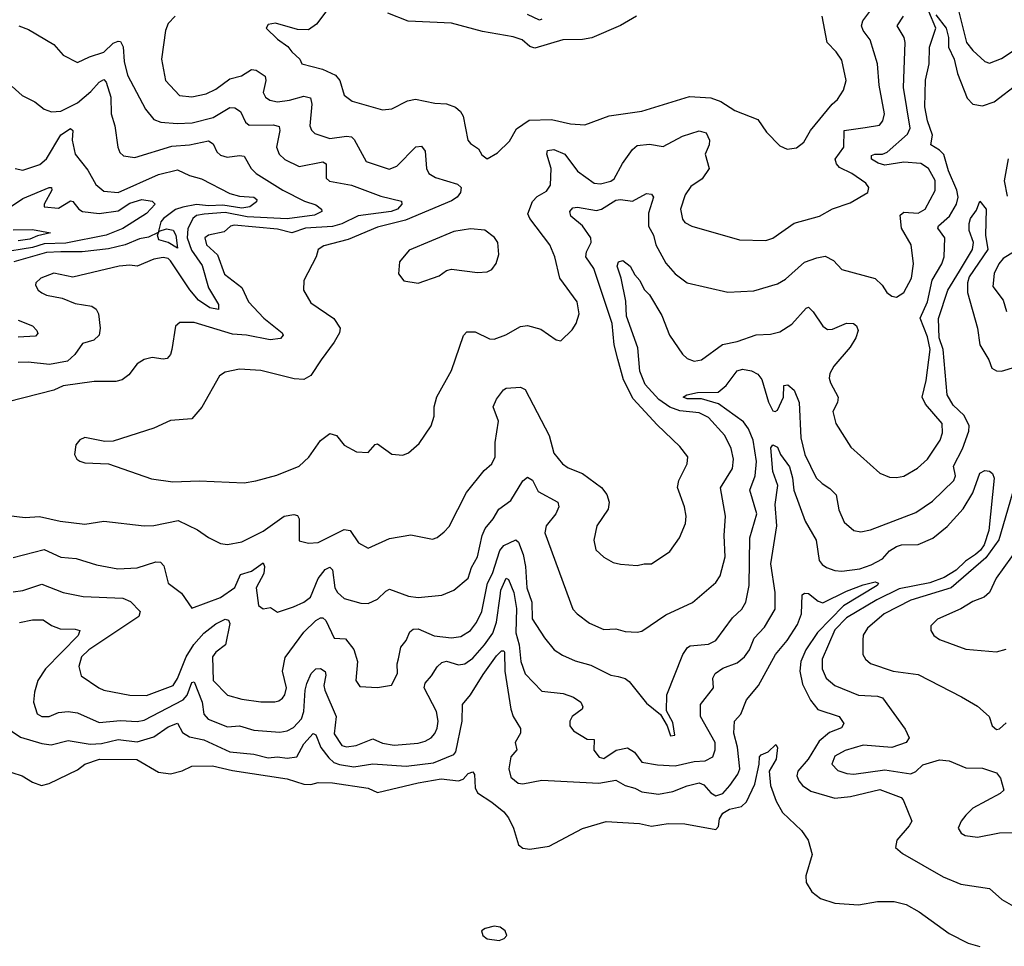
# Model space of a CAD drawing. Extents: x 1443846 to 1577407, y 839182 to 927291.
# Tile 377 of 535: x 1544782 to 1548917, y 868600 to 872490. Entities that reach past the tile are written whole.
import ezdxf

# ---------------------------------------------------------------- set-up
doc = ezdxf.new("R2010")
doc.units = 0

msp = doc.modelspace()

# ---------------------------------------------------------------- linework, layer by layer
at = {"layer": '0CON20XD'}
for points in [[(1546085, 872545.7), (1546028.3, 872471.7), (1545995, 872447.5), (1545948.5, 872448.5), (1545856.1, 872476.1), (1545825, 872470), (1545817.5, 872455), (1545865, 872408.8), (1545908.3, 872378.3), (1545924.2, 872355), (1545958, 872325), (1545967.5, 872305), (1546053, 872283), (1546108, 872258), (1546126.2, 872235), (1546145, 872173.3), (1546178.3, 872148.3), (1546305, 872111.9), (1546345, 872115.6), (1546410.8, 872149.2), (1546443.9, 872156.1), (1546525, 872139.3), (1546575, 872136.8), (1546612.8, 872122.8), (1546633.8, 872105), (1546643.8, 872085), (1546664.5, 871984.5), (1546675, 871970), (1546708.7, 871948.7), (1546722.6, 871922.6), (1546745, 871906), (1546788.5, 871931.5), (1546839.5, 871980.5), (1546868, 872032), (1546921.8, 872068.2), (1547015, 872070.8), (1547095, 872053.1), (1547155, 872048.2), (1547256.9, 872086.9), (1547395, 872105.5), (1547595, 872167.8), (1547685, 872161.6), (1547726.6, 872146.6), (1547785, 872108.5), (1547881.5, 872071.5), (1547918, 872018), (1547975, 871961.2), (1548005, 871946.2), (1548045, 871952), (1548075, 871976), (1548102.5, 872025), (1548194.2, 872135.8), (1548216.9, 872155), (1548241.9, 872195), (1548252.5, 872235), (1548235, 872320), (1548211.5, 872355), (1548173.2, 872395), (1548152.5, 872505)], [(1548720.8, 872545), (1548757.8, 872395), (1548785, 872360.4), (1548835, 872314.2), (1548855, 872308), (1548905, 872327.9), (1549045, 872420.3)], [(1544735, 870408.1), (1544805, 870400.5), (1544865.6, 870404.4), (1544952.5, 870385), (1545055, 870372.7), (1545134.7, 870384.7), (1545305, 870365.4), (1545345, 870366.9), (1545447.8, 870387.7), (1545528.3, 870348.3), (1545575, 870315.6), (1545625, 870291.4), (1545655, 870286.9), (1545715, 870297.3), (1545805, 870342.9), (1545893.3, 870405), (1545933.3, 870413.3), (1545948, 870408), (1545955.3, 870395), (1545955, 870302), (1545995, 870291.9), (1546035, 870295.6), (1546145, 870349.7), (1546170, 870345), (1546205, 870293.1), (1546245, 870271.5), (1546335, 870311.5), (1546425, 870326.9), (1546515, 870309.2), (1546535, 870316), (1546565, 870340), (1546585, 870362), (1546658.2, 870505), (1546732.2, 870597.8), (1546765, 870626), (1546778.9, 870655), (1546778.8, 870715), (1546793.3, 870805), (1546771.1, 870865), (1546785, 870897.5), (1546813.6, 870936.4), (1546825, 870942.9), (1546885, 870946.7), (1546905, 870937.5), (1547005.4, 870745), (1547025, 870670), (1547061.9, 870625), (1547085, 870608.9), (1547145.7, 870585), (1547226, 870526), (1547247.3, 870497.3), (1547257.5, 870465), (1547253.3, 870435), (1547205.7, 870365), (1547192.9, 870305), (1547201.9, 870265), (1547235, 870232.9), (1547275, 870211.4), (1547305, 870204.2), (1547375, 870198), (1547405, 870206), (1547435, 870205.8), (1547512.6, 870257.4), (1547552.9, 870315), (1547578.1, 870375), (1547580.6, 870405), (1547574.4, 870445), (1547544.5, 870525.5), (1547550, 870555), (1547585.7, 870625), (1547587.5, 870655), (1547555, 870697.5), (1547459.2, 870789.2), (1547358.7, 870898.7), (1547317.9, 870977.9), (1547294, 871065), (1547278.4, 871125), (1547270, 871215), (1547192.8, 871445), (1547159.6, 871495), (1547162.5, 871515), (1547181.3, 871555), (1547180.3, 871575), (1547145, 871624.6), (1547096.9, 871665), (1547092.2, 871685), (1547105, 871700), (1547125, 871702.5), (1547205, 871688.6), (1547225.2, 871694.8), (1547285, 871732.7), (1547305.3, 871735.3), (1547355, 871727.8), (1547415, 871760), (1547435, 871758), (1547444, 871745), (1547422.5, 871677.5), (1547423.4, 871623.4), (1547443.8, 871585), (1547453.6, 871545), (1547495, 871467.5), (1547535, 871422.9), (1547585, 871385.7), (1547755.7, 871345.7), (1547865, 871351.8), (1547965, 871381.2), (1547998.8, 871401.2), (1548078.3, 871471.7), (1548129.1, 871490.9), (1548165, 871496.9), (1548199.3, 871479.3), (1548235, 871441.1), (1548375, 871402.9), (1548404.3, 871375), (1548424.3, 871345), (1548445, 871329.4), (1548465, 871325.8), (1548494.6, 871345.4), (1548526.7, 871405), (1548535.3, 871465.3), (1548525.4, 871545), (1548485.3, 871615), (1548480, 871670), (1548495, 871681.5), (1548555, 871677.8), (1548585.2, 871694.8), (1548626.3, 871773.6), (1548627.2, 871815), (1548598.7, 871865), (1548566.2, 871886.2), (1548495, 871892.4), (1548415, 871879), (1548387.2, 871887.2), (1548358.9, 871905), (1548360, 871920), (1548374, 871926), (1548405, 871925.3), (1548425, 871933.7), (1548510.1, 872009.9), (1548521.8, 872035), (1548494.4, 872205.6), (1548500.7, 872395), (1548495.9, 872415), (1548467.7, 872465), (1548494.1, 872505)], [(1545434.4, 872505.6), (1545405.7, 872474.3), (1545394.3, 872445), (1545377.1, 872325), (1545394.6, 872235), (1545452.6, 872172.6), (1545505, 872166.2), (1545565, 872179.2), (1545605, 872198.7), (1545665, 872242.6), (1545713.3, 872255), (1545755, 872281.1), (1545775, 872278.2), (1545812.8, 872252.8), (1545816, 872235), (1545803.9, 872185), (1545814.5, 872165), (1545832.3, 872152.3), (1545865.3, 872145.3), (1545915, 872152), (1545975, 872169.7), (1546002.7, 872162.7), (1546008.6, 872135), (1546000.8, 872045), (1546006.9, 872026.9), (1546021.9, 872011.9), (1546085, 871992.1), (1546155, 872000.8), (1546175, 871997.8), (1546187.3, 871987.3), (1546237.5, 871895), (1546333, 871863), (1546365.2, 871874.8), (1546445, 871956.7), (1546469.3, 871959.3), (1546485, 871938), (1546490.3, 871865), (1546499.6, 871845), (1546528.2, 871828.2), (1546620.3, 871800.3), (1546636.5, 871785), (1546633.8, 871765), (1546618.8, 871745), (1546595, 871729.2), (1546401.9, 871648.1), (1546285, 871618.9), (1546162, 871568), (1546058.8, 871541.2), (1546035.7, 871525), (1546026.9, 871495), (1545975.7, 871395), (1545974.3, 871355), (1546005, 871300.8), (1546100.6, 871235), (1546128.2, 871195), (1546124.5, 871175), (1546103.1, 871136.9), (1546048.2, 871061.8), (1546005, 870996.7), (1545975, 870978.8), (1545935, 870982), (1545795, 871017.3), (1545705, 871022.3), (1545645, 871010.6), (1545621.4, 870995), (1545546.2, 870863.8), (1545505, 870814.3), (1545415, 870808), (1545345, 870775.7), (1545175, 870720), (1545139.3, 870719.3), (1545055, 870736.2), (1545035, 870726.7), (1545017.5, 870705), (1545012.5, 870665), (1545022.5, 870645), (1545035, 870636.7), (1545055, 870630), (1545155, 870626), (1545335, 870561.9), (1545425, 870550), (1545535, 870554.4), (1545725, 870545.7), (1545774, 870554), (1545862.1, 870577.9), (1545955, 870615.8), (1545996.4, 870653.6), (1546045, 870723.8), (1546085, 870753.3), (1546112.5, 870745), (1546144.3, 870704.3), (1546195.9, 870675.9), (1546245, 870672.5), (1546275, 870706.2), (1546285, 870708.8), (1546345, 870666.2), (1546391.7, 870661.7), (1546415, 870671.2), (1546459.1, 870710.9), (1546510, 870785), (1546522, 870825), (1546522.5, 870865), (1546533.4, 870906.6), (1546595, 871016.7), (1546646.2, 871163.8), (1546660, 871180), (1546695, 871180), (1546755, 871150), (1546775, 871148.6), (1546823.6, 871166.4), (1546885, 871201.4), (1546915, 871206.7), (1546970.6, 871190.6), (1547035, 871146.7), (1547055, 871142.5), (1547102.6, 871187.4), (1547119.4, 871215), (1547131.8, 871255), (1547123.6, 871305), (1547050.5, 871405), (1547028.9, 871495), (1547007.8, 871545), (1546924, 871655), (1546916.6, 871675), (1546935, 871727.3), (1546955, 871747.3), (1546995, 871769.6), (1547011.2, 871795), (1547014.2, 871865), (1546996.4, 871925), (1546999.3, 871940.7), (1547025, 871944.6), (1547071.8, 871925), (1547125, 871853.6), (1547195, 871803.8), (1547221.5, 871801.5), (1547265, 871811.9), (1547278.6, 871821.4), (1547313.9, 871886.1), (1547355, 871945.5), (1547375, 871961.8), (1547427.3, 871967.3), (1547485, 871958.4), (1547565, 872001.6), (1547635, 872023.9), (1547664.5, 872015), (1547679.4, 871985), (1547678.1, 871965), (1547661.1, 871925), (1547678.1, 871865), (1547648.5, 871821.5), (1547600.5, 871789.5), (1547576.7, 871755), (1547556.7, 871695), (1547565, 871652), (1547575, 871638.6), (1547605, 871623.1), (1547805.5, 871565.5), (1547915, 871562.9), (1547945, 871573.3), (1548035, 871635.4), (1548141.2, 871665), (1548195, 871695.6), (1548269.1, 871720.9), (1548343.8, 871765), (1548347.5, 871785), (1548335, 871804), (1548276.9, 871845), (1548225, 871870.3), (1548212.5, 871885), (1548206.7, 871905), (1548243.2, 871955), (1548244.4, 872025.6), (1548332.7, 872037.3), (1548392.4, 872047.6), (1548406.9, 872065), (1548414, 872095), (1548391.2, 872215), (1548384.7, 872305), (1548353.1, 872405), (1548324.8, 872444.8), (1548317.8, 872465), (1548323.4, 872485), (1548351.8, 872525)], [(1547372.9, 872505), (1547305, 872466.2), (1547185, 872413.8), (1547145, 872406.5), (1547062.5, 872405), (1546945, 872370), (1546925, 872377.6), (1546892.9, 872405), (1546855, 872418.7), (1546725, 872440), (1546595, 872475.4), (1546414, 872484), (1546327.6, 872517.6)], [(1546975, 872491.8), (1546965, 872487.7), (1546915, 872512.7)], [(1547033.5, 870415), (1546992.7, 870365), (1546987.7, 870335), (1547105.6, 870015), (1547122.9, 869995), (1547175, 869956.7), (1547235, 869930), (1547285, 869932.2), (1547325, 869921.1), (1547375, 869918.1), (1547395, 869923.1), (1547495, 869991.5), (1547607.1, 870042.9), (1547705, 870126.9), (1547723.9, 870155), (1547744.7, 870235), (1547740, 870325), (1547746.7, 870405), (1547724.7, 870525), (1547775, 870606.2), (1547779.7, 870645), (1547770.5, 870689.5), (1547743.1, 870745), (1547675, 870819.7), (1547635, 870840), (1547555, 870847.3), (1547512.9, 870862.9), (1547466.2, 870896.2), (1547408.8, 870958.8), (1547386.5, 871015), (1547377.8, 871112.2), (1547329.7, 871245), (1547327.7, 871307.7), (1547308.2, 871405), (1547291.2, 871455), (1547296.5, 871473.5), (1547315, 871479.6), (1547346.4, 871455), (1547365, 871418.6), (1547386.1, 871395), (1547405, 871356.9), (1547426.7, 871335), (1547478.9, 871248.9), (1547511.1, 871165), (1547565, 871086), (1547585, 871067.1), (1547615, 871056.9), (1547645, 871061.9), (1547733.1, 871126.9), (1547795, 871139.6), (1547875, 871166.7), (1547935, 871169.4), (1547975, 871180), (1548025, 871212.5), (1548085, 871278.6), (1548095, 871282.9), (1548115, 871264.3), (1548155, 871203.3), (1548175, 871190), (1548195, 871191.5), (1548255, 871216.5), (1548284.4, 871214.4), (1548296.2, 871205), (1548302.9, 871185), (1548293.8, 871155), (1548270, 871115), (1548201.1, 871035), (1548184.6, 871005), (1548181.8, 870985), (1548186.5, 870965), (1548219.5, 870905), (1548216.9, 870883.1), (1548196.9, 870845), (1548209.4, 870795), (1548272.9, 870695), (1548395, 870586.9), (1548435, 870568.9), (1548465, 870567.5), (1548495, 870573.5), (1548552.7, 870607.3), (1548595, 870645.6), (1548648.2, 870725), (1548657.5, 870755), (1548656.2, 870795), (1548585.8, 870875.8), (1548571.7, 870905), (1548588.4, 870975), (1548605.2, 871105), (1548595, 871158.9), (1548563.3, 871236.7), (1548595.2, 871305), (1548614, 871396), (1548655.3, 871465), (1548665.2, 871494.8), (1548667.1, 871575), (1548637.5, 871615), (1548641.1, 871625), (1548686.5, 871665), (1548716.1, 871715), (1548723, 871745), (1548717.4, 871775), (1548683.2, 871855), (1548663.8, 871923.8), (1548645, 871942.7), (1548608.2, 871965), (1548615.2, 872005), (1548594.9, 872064.9), (1548583.5, 872125), (1548585.9, 872235.9), (1548601.4, 872305), (1548602.5, 872375), (1548630, 872455), (1548600, 872525)], [(1548630.2, 872510.2), (1548672.9, 872455), (1548683.3, 872415), (1548683.3, 872375), (1548706, 872325), (1548720.9, 872265), (1548761.3, 872161.3), (1548785.6, 872135), (1548825, 872127.9), (1548875.2, 872144.8), (1548976.3, 872223.7)], [(1544778.8, 872465), (1544819.5, 872449.5), (1544925, 872386.7), (1544965, 872341.4), (1545025, 872310.6), (1545075.3, 872334.7), (1545135, 872353.4), (1545175, 872391.9), (1545195, 872400.7), (1545205, 872398.8), (1545216.9, 872376.9), (1545221.3, 872315), (1545235, 872257.5), (1545310.4, 872115), (1545345, 872070.5), (1545375, 872060.4), (1545443.8, 872053.8), (1545506.9, 872056.9), (1545595, 872079.1), (1545665, 872121.8), (1545685, 872120.8), (1545708.8, 872105), (1545730.6, 872060.6), (1545745, 872047.9), (1545848.5, 872048.5), (1545871.5, 872041.5), (1545874.5, 872024.5), (1545860.4, 871955), (1545871.2, 871925), (1545895, 871903.1), (1545955, 871874.2), (1546055, 871892.9), (1546069.5, 871885), (1546068.7, 871855), (1546069.6, 871825), (1546082.8, 871812.8), (1546175, 871796.1), (1546298.7, 871748.7), (1546385, 871728), (1546387.5, 871715), (1546368.1, 871695), (1546342, 871685), (1546203.4, 871666.6), (1546135, 871633.8), (1546095, 871621.6), (1545982, 871615), (1545925, 871595.9), (1545865, 871611), (1545682.5, 871627.5), (1545667.1, 871622.9), (1545640.8, 871599.1), (1545575, 871586), (1545560, 871575), (1545566.6, 871545), (1545612.5, 871502.5), (1545642.1, 871422.1), (1545715.3, 871365.2), (1545742.3, 871305), (1545807.4, 871237.4), (1545884.3, 871175), (1545888, 871165), (1545877.7, 871152.3), (1545833.3, 871146.7), (1545735, 871165.2), (1545675, 871169.2), (1545515, 871219.5), (1545455, 871218.8), (1545435.9, 871204.1), (1545421.4, 871105), (1545415.5, 871084.5), (1545401.9, 871068.1), (1545385, 871064.4), (1545338.7, 871071.3), (1545305, 871063.1), (1545275, 871045.6), (1545240.8, 870999.2), (1545211.9, 870978.1), (1545185, 870971.5), (1545095, 870970.9), (1544965, 870952.9), (1544924.6, 870935.4), (1544734, 870886)], [(1544750.2, 872210.2), (1544792.1, 872172.1), (1544845, 872145.7), (1544885, 872114.3), (1544915, 872103.6), (1544955, 872106.2), (1545025, 872141.4), (1545081.2, 872188.8), (1545115, 872228.5), (1545135, 872239.2), (1545145, 872228), (1545165.3, 872165), (1545165.7, 872094.3), (1545181.2, 872045), (1545193.5, 871955), (1545202.9, 871932.9), (1545218.3, 871918.3), (1545265, 871911.2), (1545421.2, 871958.8), (1545494.8, 871965.2), (1545575, 871981.5), (1545595, 871968.6), (1545610.5, 871935), (1545625, 871920.9), (1545653.5, 871913.5), (1545705, 871920.7), (1545725, 871917.5), (1545753.6, 871865), (1545774.5, 871845), (1545886.5, 871775), (1545978.2, 871728.2), (1546025, 871712.7), (1546050, 871695), (1546050.8, 871685), (1546020.7, 871669.3), (1545905, 871653.7), (1545737.3, 871662.7), (1545645, 871680.4), (1545556.8, 871673.2), (1545525, 871667.7), (1545508.5, 871655), (1545487.6, 871612.4), (1545485.2, 871575), (1545503, 871523), (1545547.9, 871457.9), (1545574.8, 871365), (1545617.4, 871295), (1545616.3, 871273.7), (1545579.8, 871279.8), (1545532.9, 871312.9), (1545496.3, 871356.3), (1545415, 871478.2), (1545405, 871488.1), (1545385, 871491.9), (1545345, 871485.3), (1545275, 871454.7), (1545245, 871460), (1545200, 871455), (1545005, 871409.1), (1544925, 871426.2), (1544870.8, 871405), (1544850, 871385), (1544848, 871375), (1544859.2, 871355), (1544875, 871343.1), (1544895, 871333.5), (1544960.3, 871320.3), (1545015, 871298.5), (1545085, 871287.9), (1545103.1, 871275), (1545112.2, 871255), (1545120, 871195), (1545116, 871165), (1545093.8, 871145), (1545045, 871130), (1545013.8, 871085), (1544982.9, 871057.1), (1544907.6, 871042.4), (1544817.3, 871052.7), (1544775, 871051.3)], [(1544763.3, 871865), (1544795, 871859.1), (1544867.1, 871882.9), (1544895, 871906.5), (1544955, 872006.5), (1544995, 872033.3), (1545004.4, 872025), (1545001.9, 871985), (1545014.6, 871925), (1545068.3, 871858.3), (1545102, 871798), (1545135, 871770.4), (1545195, 871764.7), (1545365, 871840), (1545445, 871860.4), (1545495, 871836.2), (1545545, 871822.4), (1545665, 871760.9), (1545705, 871748.8), (1545764.8, 871744.8), (1545777.5, 871735), (1545777.1, 871725), (1545747.8, 871705), (1545715, 871698.6), (1545635, 871711), (1545575, 871708.1), (1545525, 871714.2), (1545466.7, 871703.3), (1545436.7, 871693.3), (1545385.9, 871655), (1545375, 871641.5), (1545363, 871597), (1545323.2, 871576.8), (1545285, 871570), (1545225, 871544.8), (1545155, 871527.6), (1545044.5, 871515.5), (1544955, 871515.5), (1544895, 871513), (1544757, 871473)], [(1548933.7, 871906.4), (1548916.4, 871813.6), (1548929.1, 871749.1)], [(1544735, 871699.5), (1544795, 871739.6), (1544905.4, 871785.4), (1544915.4, 871785.4), (1544916.2, 871775), (1544884.3, 871715), (1544885, 871704.5), (1544945, 871698.4), (1544995, 871729.2), (1545005, 871726.4), (1545029.6, 871695), (1545045, 871685.3), (1545115, 871676.6), (1545195, 871687.3), (1545245, 871719.9), (1545295, 871735.8), (1545338.3, 871728.3), (1545351.1, 871715), (1545315, 871676.7), (1545215, 871613), (1545145.5, 871585), (1544975, 871552.1), (1544885, 871548.9), (1544835, 871533.6), (1544695, 871511.2)], [(1548185, 870521.8), (1548210.9, 870495), (1548222.7, 870432.7), (1548245, 870380.8), (1548285, 870345.6), (1548315, 870340), (1548355, 870348.8), (1548545, 870421.5), (1548615, 870469.1), (1548705.4, 870555), (1548712.3, 870575), (1548703.5, 870615), (1548741.7, 870688.3), (1548767.9, 870762.1), (1548769.4, 870785), (1548748, 870828), (1548701.9, 870871.9), (1548676.6, 870915), (1548660, 871105), (1548643.6, 871155), (1548640.8, 871235), (1548680.5, 871355), (1548728.4, 871435), (1548782.9, 871525), (1548787.5, 871555), (1548769.5, 871605), (1548769.4, 871635), (1548774.5, 871655), (1548799.7, 871690.3), (1548815, 871728.8), (1548840.6, 871695), (1548838.8, 871585), (1548848.2, 871525), (1548769.7, 871410.3), (1548762.4, 871385), (1548761.9, 871345), (1548804.2, 871195), (1548813.7, 871125), (1548851.8, 871061.8), (1548865, 871026.7), (1548885, 871015.3), (1548905, 871013.8), (1548965, 871032)], [(1544755, 871607.9), (1544835, 871609.6), (1544911.2, 871595), (1544857.2, 871582.8), (1544825, 871568.5), (1544775, 871561.8)], [(1545445, 871531.5), (1545405, 871554.4), (1545366.6, 871566.6), (1545360, 871585), (1545367.8, 871602.2), (1545397.9, 871612.1), (1545425.9, 871605.9), (1545438, 871585), (1545445, 871531.5)], [(1546455, 871384.2), (1546543.3, 871415), (1546575, 871436.9), (1546595, 871442.5), (1546705, 871428.6), (1546745, 871432), (1546765, 871441.2), (1546783, 871467), (1546794.3, 871505), (1546790, 871555), (1546776.3, 871576.3), (1546735, 871606.9), (1546675, 871611.5), (1546605, 871600.8), (1546417.3, 871522.7), (1546377, 871473), (1546373, 871423), (1546395, 871393.3), (1546455, 871384.2)], [(1549036.9, 871565), (1548912.9, 871487.1), (1548894.2, 871465), (1548874.7, 871425), (1548869.4, 871369.4), (1548912.8, 871312.8), (1548926.2, 871265)], [(1544775, 871228.8), (1544835, 871204.2), (1544854, 871185), (1544857.5, 871172.5), (1544848.1, 871161.9), (1544775, 871157.6)], [(1544755, 870088.5), (1544795, 870092.9), (1544875, 870119.6), (1544964.7, 870084.7), (1545047.8, 870067.8), (1545215, 870061.2), (1545247.9, 870047.9), (1545287.8, 870005), (1545282.1, 869985), (1545072.9, 869845), (1545041.3, 869815), (1545030, 869775), (1545039.4, 869735), (1545114.6, 869684.6), (1545135.4, 869675.4), (1545245, 869654.7), (1545315, 869652.9), (1545426.1, 869695), (1545445, 869723.5), (1545480.8, 869815), (1545512.7, 869867.3), (1545555, 869914.8), (1545605, 869952.9), (1545645, 869972.5), (1545659.4, 869969.4), (1545664.4, 869955), (1545646.4, 869865), (1545605, 869835.3), (1545591.3, 869815), (1545595, 869716.2), (1545655, 869654.6), (1545715, 869637.8), (1545795, 869626.2), (1545853.7, 869626.3), (1545870.2, 869629.8), (1545885, 869641.4), (1545895.5, 869655), (1545902.9, 869685), (1545886, 869755), (1545897.3, 869812.7), (1545975, 869918.4), (1546025, 869967.2), (1546045, 869979.1), (1546055, 869978.9), (1546067.1, 869967.1), (1546103.1, 869893.1), (1546150.7, 869890.7), (1546185.6, 869845.6), (1546200.6, 869795), (1546194.3, 869715), (1546210.3, 869690.3), (1546285, 869685.8), (1546344.1, 869695.9), (1546368.2, 869745), (1546367.3, 869785), (1546373.2, 869806.8), (1546383.1, 869855), (1546405, 869884.2), (1546420.6, 869919.4), (1546435, 869931.8), (1546455, 869932), (1546522.8, 869902.8), (1546595.3, 869894.7), (1546635, 869900.4), (1546675, 869926.2), (1546700.6, 869959.4), (1546722.5, 870005), (1546746.5, 870125), (1546767.5, 870165), (1546798.5, 870261.5), (1546815, 870282), (1546865, 870305.8), (1546876.7, 870296.7), (1546896.1, 870245), (1546906.3, 870193.7), (1546911.5, 870105), (1546932.8, 870045), (1546933.7, 869975), (1546986.4, 869895), (1547026.9, 869845), (1547061.7, 869821.7), (1547115, 869797.9), (1547179.9, 869779.9), (1547265, 869738.5), (1547295, 869732.3), (1547324.1, 869724.1), (1547341.3, 869711.3), (1547415, 869620), (1547472.5, 869572.5), (1547500.8, 869525), (1547515, 869484), (1547533.6, 869486.4), (1547525, 869540), (1547498, 869588), (1547499.2, 869655), (1547567.5, 869825), (1547586.1, 869853.9), (1547598.4, 869861.6), (1547675, 869867.6), (1547705, 869883.8), (1547775, 869978.5), (1547814.8, 870015.2), (1547831.1, 870045), (1547845.3, 870115), (1547848.8, 870315), (1547877.1, 870415), (1547848.2, 870515), (1547871, 870575), (1547876.5, 870635), (1547862.3, 870725), (1547842.7, 870772.7), (1547821.9, 870801.9), (1547717.4, 870877.4), (1547645, 870898.6), (1547585, 870898.8), (1547568, 870905), (1547584.2, 870915.8), (1547628.8, 870925), (1547715, 870926.1), (1547749.6, 870955), (1547795, 871016.2), (1547817.8, 871022.2), (1547855.5, 871015.5), (1547881.7, 871001.7), (1547898.9, 870978.9), (1547926.1, 870885), (1547945, 870848.1), (1547955, 870845.5), (1547965, 870851.1), (1547990, 870905), (1547991.2, 870955), (1548007.7, 870957.7), (1548034.3, 870934.3), (1548055, 870882.5), (1548061.9, 870735), (1548078.9, 870665), (1548127.3, 870567.3), (1548152.2, 870542.2), (1548185, 870521.8)], [(1545987.5, 869702.5), (1546005.6, 869745), (1546025, 869764.4), (1546045, 869765.5), (1546065, 869754), (1546068.2, 869738.2), (1546059.8, 869695), (1546063.5, 869675), (1546111.6, 869565), (1546102.4, 869492.4), (1546135, 869442.6), (1546155, 869436.8), (1546195, 869442.1), (1546265, 869471.3), (1546305, 869452.1), (1546355, 869444.8), (1546455, 869452.9), (1546485, 869461.1), (1546509.4, 869475), (1546525, 869492.9), (1546535.4, 869515), (1546538.8, 869545), (1546531.8, 869585), (1546480.8, 869685), (1546484.7, 869705), (1546511.8, 869735), (1546535, 869773.3), (1546555, 869791.1), (1546575, 869797.1), (1546625, 869781.2), (1546651.4, 869785), (1546685, 869809.3), (1546734.3, 869865.7), (1546768.7, 869915), (1546785, 869960.4), (1546800.5, 870069.5), (1546802.5, 870095), (1546825, 870145.4), (1546835, 870139.5), (1546857, 870085), (1546868.4, 870018.4), (1546866, 869916), (1546879.5, 869865), (1546887, 869795), (1546905, 869743.6), (1546975, 869671.2), (1547065, 869660.7), (1547108, 869645), (1547138.1, 869625), (1547146.9, 869605), (1547144.4, 869595), (1547101.5, 869565), (1547091.9, 869545), (1547091.9, 869525), (1547107.1, 869505), (1547165, 869469.2), (1547195, 869467.5), (1547193.2, 869423.2), (1547215, 869394.4), (1547235, 869388.6), (1547287.2, 869422.8), (1547335, 869432.5), (1547363.5, 869415), (1547395, 869373.1), (1547460.9, 869360.9), (1547535, 869357.3), (1547615, 869375.2), (1547661, 869379), (1547692.5, 869395), (1547702.2, 869425), (1547702.1, 869455), (1547641.4, 869565), (1547641.8, 869615), (1547696.4, 869685), (1547693.5, 869725), (1547702.2, 869745), (1547735, 869767.5), (1547795, 869789.6), (1547825.6, 869814.4), (1547846.7, 869845), (1547866.2, 869893.8), (1547910.3, 869939.7), (1547955.3, 870015), (1547954.7, 870085), (1547936.4, 870205), (1547961.6, 870365), (1547954.8, 870455.2), (1547965.3, 870535), (1547945, 870593.3), (1547937.1, 870692.9), (1547945, 870705.6), (1547965, 870695.6), (1547976.9, 870665), (1548015, 870612.3), (1548027, 870567), (1548033.4, 870515), (1548081.3, 870385), (1548126.6, 870305), (1548139.7, 870219.8), (1548152.2, 870202.2), (1548170.4, 870190.4), (1548205, 870178.2), (1548235, 870175.4), (1548310, 870185), (1548358.5, 870201.5), (1548405, 870226.8), (1548435, 870259.6), (1548465, 870278.8), (1548485.3, 870284.7), (1548555, 870286.3), (1548616.4, 870313.6), (1548677.2, 870362.8), (1548743.9, 870436.1), (1548785, 870503.6), (1548813.8, 870586.2), (1548835, 870597.4), (1548855, 870594.2), (1548867.4, 870585), (1548874.8, 870565), (1548852.2, 870345), (1548833.2, 870285), (1548817.7, 870262.3), (1548796.1, 870245), (1548753.6, 870216.4), (1548715, 870179.4), (1548665, 870148.4), (1548605, 870125.6), (1548475, 870100.7), (1548381.6, 870055), (1548255, 869978.2), (1548205, 869928.8), (1548152.8, 869805), (1548152, 869765), (1548168.5, 869725), (1548205, 869694.6), (1548305, 869654.6), (1548385, 869649.3), (1548405, 869642.9), (1548500.9, 869510.9), (1548517.1, 869475), (1548505.3, 869454.8), (1548445, 869433.9), (1548325, 869444.7), (1548248.8, 869421.2), (1548205, 869397.9), (1548193.1, 869365), (1548218.3, 869338.3), (1548255.3, 869325.3), (1548285, 869322.7), (1548415, 869341.1), (1548525, 869324.1), (1548545, 869332.9), (1548575, 869361.4), (1548645, 869382.5), (1548685, 869378.9), (1548755, 869348.4), (1548825, 869347.6), (1548885, 869327.3), (1548901.8, 869305), (1548915.6, 869255), (1548899.3, 869240.7), (1548785, 869179.1), (1548755, 869150.6), (1548735.6, 869125), (1548722.9, 869095), (1548736, 869075), (1548753.3, 869065), (1548805, 869058.5), (1548896.6, 869076.6), (1548955, 869077.8)], [(1544755, 870232.7), (1544885, 870265.3), (1544955, 870233.1), (1545018.5, 870228.5), (1545105, 870200.8), (1545194.6, 870184.6), (1545275, 870188.4), (1545353.3, 870213.3), (1545372.7, 870212.7), (1545387.2, 870197.2), (1545405.6, 870125), (1545461.9, 870081.9), (1545505, 870020), (1545625, 870064.1), (1545685, 870106.2), (1545709.8, 870160.2), (1545755.5, 870174.5), (1545805, 870209.2), (1545810, 870195), (1545806.7, 870165), (1545774.7, 870104.8), (1545785, 870030), (1545805, 870016.2), (1545835, 870022.5), (1545865, 870003.1), (1545932, 870025), (1545975, 870044.6), (1546003.1, 870065), (1546035.5, 870144.5), (1546065, 870181.1), (1546085, 870190.9), (1546095, 870180), (1546104.8, 870105), (1546116.1, 870085), (1546145, 870060.4), (1546215, 870040.5), (1546245, 870039.5), (1546285, 870056.7), (1546319.2, 870090.8), (1546335, 870098.9), (1546415, 870069.6), (1546455.5, 870064.5), (1546555, 870074.5), (1546605, 870094.4), (1546665.2, 870144.8), (1546680.1, 870189.9), (1546704.2, 870235), (1546723.6, 870325), (1546736.7, 870353.3), (1546771.1, 870395), (1546793.8, 870435), (1546845, 870470.9), (1546895, 870554.3), (1546915, 870570), (1546935, 870556.2), (1546959.6, 870509.6), (1547041.4, 870465), (1547046.5, 870445), (1547033.5, 870415)], [(1548969.6, 870565), (1548894.2, 870305.9), (1548839.9, 870230.1), (1548693.8, 870105), (1548525, 870052.9), (1548412.1, 869995), (1548342.5, 869935), (1548324.6, 869905.4), (1548322.7, 869885), (1548323.3, 869825), (1548334.4, 869805), (1548355, 869787.3), (1548450, 869755), (1548555, 869741.2), (1548737.4, 869647.4), (1548805, 869608), (1548854, 869565), (1548866.7, 869525), (1548885, 869510), (1548897.3, 869512.7), (1548925, 869538)], [(1548980, 870280), (1548883.6, 870145), (1548855.5, 870085), (1548832.9, 870065), (1548785, 870047.7), (1548735, 870017.1), (1548636.4, 869973.6), (1548608, 869945), (1548608, 869925), (1548620.8, 869905), (1548645, 869888.1), (1548755, 869847.5), (1548885, 869835.6), (1548925, 869847.5)], [(1544715.3, 869525.3), (1544785, 869478.2), (1544875, 869450.8), (1544914.7, 869445.3), (1544985.9, 869464.1), (1545078.3, 869448.3), (1545125, 869451.7), (1545195, 869467.7), (1545275, 869458.6), (1545345, 869479.3), (1545405, 869521.6), (1545445, 869536.5), (1545465, 869496.9), (1545495, 869478.7), (1545555, 869465.9), (1545665, 869416.6), (1545765, 869406), (1545825, 869391.2), (1545865.2, 869394.8), (1545905, 869389.2), (1545946, 869395), (1545975, 869450.4), (1546015, 869493.3), (1546025, 869487.5), (1546047.3, 869435), (1546080.9, 869390.9), (1546101.9, 869371.9), (1546125, 869362.7), (1546185, 869352.9), (1546265, 869365.2), (1546405, 869356.5), (1546519.8, 869370.2), (1546605, 869404.7), (1546614, 869416), (1546639.7, 869545), (1546641.5, 869615), (1546675, 869655.7), (1546729.1, 869740.9), (1546785, 869819.5), (1546805, 869839.6), (1546815, 869840.6), (1546817.8, 869835), (1546819.2, 869755), (1546844, 869595), (1546854.7, 869564.7), (1546885.6, 869514.4), (1546885.5, 869495), (1546862.9, 869455), (1546869.2, 869425), (1546844.5, 869395), (1546835.6, 869345), (1546845, 869310), (1546875, 869284.2), (1546895, 869282), (1546975, 869296.9), (1547214.7, 869284.7), (1547285, 869297.4), (1547325, 869274.6), (1547365, 869263.9), (1547395, 869247.5), (1547465, 869238.5), (1547525, 869249.1), (1547585, 869273.5), (1547635, 869285.3), (1547655, 869277.3), (1547685, 869244.3), (1547705, 869231.5), (1547735, 869240.6), (1547764.7, 869275.3), (1547797.6, 869322.4), (1547805.7, 869345), (1547795.9, 869435.9), (1547781.2, 869495), (1547784.5, 869545), (1547810, 869575), (1547834.4, 869635), (1547885.2, 869694.8), (1547956.1, 869825), (1548005, 869883.5), (1548048.8, 869951.2), (1548065.8, 869995), (1548068.8, 870075), (1548078, 870082), (1548095, 870081.4), (1548135, 870049.1), (1548155, 870042.1), (1548255, 870091.4), (1548325, 870117.9), (1548375, 870129.7), (1548388.1, 870125), (1548383.5, 870115), (1548241.2, 870028.8), (1548132.5, 869917.5), (1548083.3, 869845)], [(1544780.6, 869959.4), (1544835, 869970.3), (1544880.8, 869970.8), (1544915, 869947.1), (1544952, 869932), (1545015, 869930.8), (1545034, 869925), (1545027.8, 869905), (1544890, 869765), (1544858.5, 869715), (1544843.4, 869666.6), (1544839.6, 869625), (1544855, 869575.8), (1544875, 869564), (1544905, 869564.1), (1544945, 869580.9), (1544985, 869585.3), (1545025, 869579.3), (1545115, 869539.4), (1545205, 869548.2), (1545275, 869544.1), (1545305, 869549.2), (1545468.6, 869635), (1545485.6, 869654.4), (1545505, 869707.3), (1545515, 869709.4), (1545547.9, 869625), (1545555.3, 869575), (1545573.8, 869553.8), (1545655, 869520.6), (1545705, 869525.7), (1545765, 869507.1), (1545875, 869498.4), (1545905, 869504.1), (1545931.8, 869518.2), (1545965, 869554.6), (1545974.8, 869585), (1545980.5, 869675), (1545987.5, 869702.5)], [(1548083.3, 869845), (1548062.9, 869795), (1548058, 869755), (1548070.2, 869700.2), (1548102.5, 869632.5), (1548134.5, 869594.5), (1548224, 869565), (1548242.7, 869535), (1548233.3, 869516.7), (1548182.7, 869497.3), (1548139.1, 869460.9), (1548094, 869386), (1548050.4, 869335), (1548045.4, 869315), (1548054, 869295), (1548070, 869275), (1548105, 869250.4), (1548205, 869222.1), (1548271, 869229), (1548395, 869258.1), (1548484, 869225), (1548492.9, 869215), (1548528.1, 869125), (1548517.8, 869105), (1548465.6, 869045), (1548460, 869015), (1548489.5, 868989.5), (1548660.8, 868890.8), (1548735, 868861.1), (1548855, 868842.9), (1548906.8, 868796.8), (1548995, 868745.8)], [(1544705, 869343.8), (1544792.5, 869315), (1544835, 869288.8), (1544874.1, 869274.1), (1544905, 869282.5), (1545025, 869340), (1545056, 869365), (1545117.5, 869385), (1545274.5, 869384.5), (1545365, 869330.6), (1545415, 869324.4), (1545463.6, 869336.4), (1545505, 869356.2), (1545592.1, 869357.9), (1545675, 869337.6), (1545905, 869302.9), (1545975, 869280.5), (1546005, 869279.5), (1546035, 869287.3), (1546095, 869285.8), (1546245, 869263.3), (1546285, 869244.7), (1546455, 869285.7), (1546552.6, 869302.6), (1546625, 869293.8), (1546645, 869301.2), (1546665, 869325.5), (1546685, 869332), (1546691.4, 869321.4), (1546694.3, 869265), (1546704.4, 869244.4), (1546765, 869205.5), (1546815, 869163.8), (1546835, 869138.5), (1546855.9, 869095), (1546877.5, 869025), (1546895, 869012.3), (1546925, 869007.5), (1547005, 869020.5), (1547145, 869094.7), (1547245, 869124.3), (1547384.6, 869115.4), (1547435, 869104.4), (1547505, 869115.7), (1547575, 869113.4), (1547705, 869089.7), (1547717.4, 869102.6), (1547721.4, 869135), (1547735, 869158.3), (1547763.3, 869175), (1547813.1, 869186.9), (1547834, 869206), (1547869.1, 869280.9), (1547888.1, 869365), (1547888.8, 869395), (1547895.9, 869404.1), (1547925, 869415.8), (1547957, 869447), (1547964.2, 869434.2), (1547959.2, 869385), (1547929.6, 869335), (1547934.7, 869275), (1547958.9, 869208.9), (1547985, 869162), (1548065, 869086.2), (1548093.3, 869045), (1548110, 868985), (1548083.3, 868895), (1548085, 868867.5), (1548108.9, 868828.9), (1548145, 868800.6), (1548205, 868780.6), (1548305, 868774.3), (1548385, 868787.5), (1548455, 868787.5), (1548505, 868775.7), (1548560, 868745), (1548685, 868652.9), (1548765, 868612.2), (1548815, 868598.9)], [(1546795, 868624.6), (1546817, 868633), (1546827.5, 868645), (1546820.6, 868665), (1546799.4, 868679.4), (1546775, 868684), (1546736.2, 868675), (1546721.4, 868665), (1546726.5, 868645), (1546745, 868630.7), (1546795, 868624.6)]]:
    msp.add_lwpolyline(points, dxfattribs=at)

doc.saveas('drawing.dxf')
